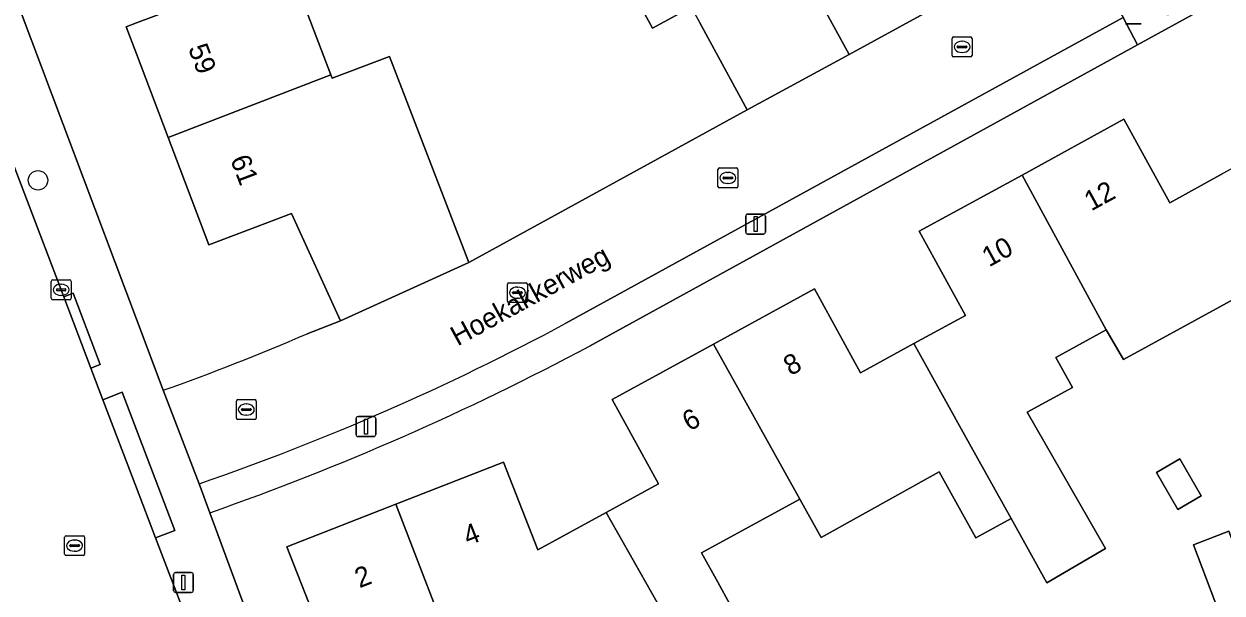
# Model space of a CAD drawing. Extents: x 159262 to 160143, y 383399 to 384319.
# Drawn here: x 159494.3 to 159554.6, y 383712.3 to 383740.9 of the extents above; entities that cross this region are included whole.
import ezdxf

# ---------------------------------------------------------------- set-up
doc = ezdxf.new("R2010")
doc.units = 0
for name, color, linetype in [('IMGEO_Boom', 7, 'Continuous'), ('IMGEO_Erf', 7, 'Continuous'), ('IMGEO_Kolk', 7, 'Continuous'), ('IMGEO_Lichtmast', 7, 'Continuous'), ('IMGEO_Muur', 7, 'Continuous'), ('IMGEO_Openbare_ruimte_label', 7, 'Continuous'), ('IMGEO_Pand', 7, 'Continuous'), ('IMGEO_Pand_nummerreeks', 7, 'Continuous'), ('IMGEO_Rijbaan_lokaal_gesloten', 7, 'Continuous'), ('IMGEO_Rijbaan_lokaal_open', 7, 'Continuous'), ('IMGEO_Rioolput', 7, 'Continuous'), ('IMGEO_Voetpad_open', 7, 'Continuous')]:
    doc.layers.add(name, color=color, linetype=linetype)

msp = doc.modelspace()

# ---------------------------------------------------------------- linework, layer by layer
at = {"layer": 'IMGEO_Boom'}
msp.add_circle((159495.05, 383733.087), 0.489, dxfattribs=at)
at = {"layer": 'IMGEO_Erf'}
for points in [[(159607.146, 383847.892), (159579.933, 383831.261), (159568.748, 383824.426), (159572.531, 383818.234), (159563.987, 383813.011), (159563.227, 383814.255), (159559.915, 383812.231), (159560.674, 383810.988), (159552.736, 383806.136), (159548.952, 383812.328), (159545.214, 383810.044), (159533.511, 383802.892), (159524.266, 383797.243), (159551.742, 383746.888), (159553.442, 383742.26), (159553.642, 383741.715), (159550.341, 383739.901), (159522.783, 383724.754)], [(159458.43, 383834.836), (159491.014, 383750), (159493.662, 383742.956), (159500, 383726.102), (159501.344, 383722.528)], [(159508.581, 383725.367), (159510.266, 383726.014), (159507.795, 383731.421), (159506.473, 383730.919), (159506.119, 383730.784), (159503.643, 383729.844), (159501.592, 383735.246), (159500, 383739.441), (159499.483, 383740.803), (159500, 383740.999), (159503.869, 383742.468), (159502.855, 383745.139), (159501.768, 383748.001), (159500, 383747.318), (159495.782, 383745.687), (159494.127, 383750)], [(159527.9, 383741.795), (159525.958, 383740.736), (159523.397, 383745.432)], [(159533.161, 383744.325), (159535.836, 383739.421), (159539.62, 383741.467)], [(159507.748, 383743.722), (159509.775, 383738.385), (159509.84, 383738.215), (159512.721, 383739.309), (159516.72, 383728.963), (159530.718, 383736.629), (159528.313, 383741.039)], [(159508.628, 383711.92), (159507.557, 383714.661), (159513.045, 383716.807), (159518.46, 383718.924), (159520.188, 383714.506), (159523.616, 383716.384), (159526.247, 383717.825), (159523.925, 383722.064), (159529.022, 383724.856), (159534.099, 383727.637), (159536.415, 383723.41), (159539.095, 383724.877), (159541.687, 383726.297), (159539.371, 383730.524), (159544.536, 383733.353), (159549.663, 383736.161), (159551.962, 383731.963), (159554.632, 383733.425)], [(159557.421, 383728.334), (159554.481, 383726.723), (159549.644, 383724.073), (159548.776, 383725.566), (159546.245, 383724.179), (159547.068, 383722.676), (159544.787, 383721.427), (159548.728, 383714.57), (159545.784, 383712.852), (159543.985, 383716.087), (159542.216, 383715.103), (159540.367, 383718.427), (159534.436, 383715.127), (159533.359, 383717.062), (159528.423, 383714.359), (159529.236, 383712.875), (159530.53, 383710.513)], [(159555.583, 383708.345), (159553.157, 383714.756), (159554.929, 383715.449), (159556.489, 383711.329), (159562.125, 383713.533), (159559.946, 383719.125), (159565.449, 383721.255), (159565.691, 383720.625), (159568.739, 383721.454), (159571.059, 383722.084), (159571.667, 383721.806), (159576.464, 383722.774), (159577.009, 383721.57), (159586.348, 383725.115), (159586.575, 383724.788), (159589.98, 383725.525)], [(159503.698, 383716.375), (159505.749, 383710.795)]]:
    msp.add_lwpolyline(points, dxfattribs=at)
msp.add_lwpolyline([(159552.364, 383716.537), (159551.295, 383718.398), (159552.48, 383719.08), (159553.55, 383717.219)], close=True, dxfattribs=at)
for centre, radius, start, end in [((159461.85, 383833.848), 118.118, 289.53376, 293.30536), ((159458.937, 383844.252), 135.484, 289.29156, 298.11484)]:
    msp.add_arc(centre, radius, start, end, dxfattribs=at)
at = {"layer": 'IMGEO_Kolk'}
for p, q in [((159541.02, 383739.37), (159541.02, 383740.222)), ((159541.095, 383740.296), (159541.947, 383740.296)), ((159541.508, 383740.076), (159541.533, 383740.076)), ((159542.021, 383740.222), (159542.021, 383739.37)), ((159541.279, 383739.79), (159541.279, 383739.802)), ((159541.717, 383739.753), (159541.319, 383739.753)), ((159541.322, 383739.839), (159541.72, 383739.839)), ((159541.531, 383739.516), (159541.506, 383739.516)), ((159541.763, 383739.802), (159541.763, 383739.79)), ((159541.947, 383739.296), (159541.095, 383739.296)), ((159529.242, 383732.782), (159529.242, 383733.634)), ((159529.317, 383733.708), (159530.169, 383733.708)), ((159529.73, 383733.488), (159529.755, 383733.488)), ((159530.243, 383733.634), (159530.243, 383732.782)), ((159529.501, 383733.202), (159529.501, 383733.214)), ((159529.939, 383733.165), (159529.541, 383733.165)), ((159529.544, 383733.251), (159529.942, 383733.251)), ((159529.753, 383732.928), (159529.728, 383732.928)), ((159529.985, 383733.214), (159529.985, 383733.202)), ((159530.169, 383732.708), (159529.317, 383732.708)), ((159495.713, 383727.155), (159495.713, 383728.007)), ((159495.788, 383728.081), (159496.64, 383728.081)), ((159496.714, 383728.007), (159496.714, 383727.155)), ((159518.734, 383727.936), (159519.586, 383727.936)), ((159495.972, 383727.575), (159495.972, 383727.587)), ((159496.41, 383727.538), (159496.012, 383727.538)), ((159496.015, 383727.624), (159496.413, 383727.624)), ((159496.224, 383727.301), (159496.199, 383727.301)), ((159496.201, 383727.861), (159496.226, 383727.861)), ((159496.456, 383727.587), (159496.456, 383727.575)), ((159518.659, 383727.01), (159518.659, 383727.862)), ((159518.918, 383727.43), (159518.918, 383727.442)), ((159519.356, 383727.393), (159518.958, 383727.393)), ((159518.961, 383727.479), (159519.359, 383727.479)), ((159519.147, 383727.716), (159519.172, 383727.716)), ((159519.402, 383727.442), (159519.402, 383727.43)), ((159519.66, 383727.862), (159519.66, 383727.01)), ((159496.64, 383727.081), (159495.788, 383727.081)), ((159519.586, 383726.936), (159518.734, 383726.936)), ((159519.17, 383727.156), (159519.145, 383727.156)), ((159505.023, 383721.135), (159505.023, 383721.987)), ((159505.098, 383722.061), (159505.95, 383722.061)), ((159506.024, 383721.987), (159506.024, 383721.135)), ((159505.282, 383721.555), (159505.282, 383721.567)), ((159505.72, 383721.518), (159505.322, 383721.518)), ((159505.325, 383721.604), (159505.723, 383721.604)), ((159505.534, 383721.281), (159505.509, 383721.281)), ((159505.511, 383721.841), (159505.536, 383721.841)), ((159505.766, 383721.567), (159505.766, 383721.555)), ((159505.95, 383721.061), (159505.098, 383721.061))]:
    msp.add_line(p, q, dxfattribs=at)
for points in [[(159541.02, 383739.37), (159541.02, 383740.222)], [(159541.095, 383740.296), (159541.947, 383740.296)], [(159542.021, 383740.222), (159542.021, 383739.37)], [(159541.947, 383739.296), (159541.095, 383739.296)], [(159529.242, 383732.782), (159529.242, 383733.634)], [(159529.317, 383733.708), (159530.169, 383733.708)], [(159530.243, 383733.634), (159530.243, 383732.782)], [(159530.169, 383732.708), (159529.317, 383732.708)], [(159495.713, 383727.155), (159495.713, 383728.007)], [(159495.788, 383728.081), (159496.64, 383728.081)], [(159496.714, 383728.007), (159496.714, 383727.155)], [(159518.734, 383727.936), (159519.586, 383727.936)], [(159518.659, 383727.01), (159518.659, 383727.862)], [(159519.66, 383727.862), (159519.66, 383727.01)], [(159496.64, 383727.081), (159495.788, 383727.081)], [(159519.586, 383726.936), (159518.734, 383726.936)], [(159505.023, 383721.135), (159505.023, 383721.987)], [(159505.098, 383722.061), (159505.95, 383722.061)], [(159506.024, 383721.987), (159506.024, 383721.135)], [(159505.95, 383721.061), (159505.098, 383721.061)]]:
    msp.add_lwpolyline(points, dxfattribs=at)
for centre, radius, start, end in [((159541.097, 383740.22), 0.0765, 91.55205, 178.44795), ((159541.097, 383740.22), 0.0765, 91.55205, 178.44795), ((159541.945, 383740.22), 0.0765, 1.55205, 88.44795), ((159541.945, 383740.22), 0.0765, 1.55205, 88.44795), ((159541.097, 383739.372), 0.0765, 181.55205, 268.44795), ((159541.097, 383739.372), 0.0765, 181.55205, 268.44795), ((159541.319, 383739.799), 0.0403, 85.87752, 175.75265), ((159541.316, 383739.789), 0.0366, 178.93798, 274.71019), ((159541.72, 383739.796), 0.043, 264.86636, 352.45326), ((159541.724, 383739.801), 0.0386, 1.73085, 96.63898), ((159541.945, 383739.372), 0.0765, 271.55205, 358.44795), ((159541.945, 383739.372), 0.0765, 271.55205, 358.44795), ((159529.319, 383733.632), 0.0765, 91.55205, 178.44795), ((159529.319, 383733.632), 0.0765, 91.55205, 178.44795), ((159530.167, 383733.632), 0.0765, 1.55205, 88.44795), ((159530.167, 383733.632), 0.0765, 1.55205, 88.44795), ((159529.319, 383732.784), 0.0765, 181.55205, 268.44795), ((159529.319, 383732.784), 0.0765, 181.55205, 268.44795), ((159529.541, 383733.211), 0.0403, 85.87752, 175.75265), ((159529.538, 383733.201), 0.0366, 178.93798, 274.71019), ((159529.942, 383733.208), 0.043, 264.86636, 352.45326), ((159529.946, 383733.213), 0.0386, 1.73085, 96.63898), ((159530.167, 383732.784), 0.0765, 271.55205, 358.44795), ((159530.167, 383732.784), 0.0765, 271.55205, 358.44795), ((159495.79, 383728.005), 0.0765, 91.55205, 178.44795), ((159495.79, 383728.005), 0.0765, 91.55205, 178.44795), ((159496.638, 383728.005), 0.0765, 1.55205, 88.44795), ((159496.638, 383728.005), 0.0765, 1.55205, 88.44795), ((159518.736, 383727.86), 0.0765, 91.55205, 178.44795), ((159518.736, 383727.86), 0.0765, 91.55205, 178.44795), ((159519.584, 383727.86), 0.0765, 1.55205, 88.44795), ((159519.584, 383727.86), 0.0765, 1.55205, 88.44795), ((159496.012, 383727.584), 0.0403, 85.87752, 175.75265), ((159496.009, 383727.574), 0.0366, 178.93798, 274.71019), ((159496.413, 383727.581), 0.043, 264.86636, 352.45326), ((159496.417, 383727.586), 0.0386, 1.73085, 96.63898), ((159518.958, 383727.439), 0.0403, 85.87752, 175.75265), ((159518.955, 383727.429), 0.0366, 178.93798, 274.71019), ((159519.359, 383727.436), 0.043, 264.86636, 352.45326), ((159519.363, 383727.441), 0.0386, 1.73085, 96.63898), ((159495.79, 383727.157), 0.0765, 181.55205, 268.44795), ((159495.79, 383727.157), 0.0765, 181.55205, 268.44795), ((159496.638, 383727.157), 0.0765, 271.55205, 358.44795), ((159496.638, 383727.157), 0.0765, 271.55205, 358.44795), ((159518.736, 383727.012), 0.0765, 181.55205, 268.44795), ((159518.736, 383727.012), 0.0765, 181.55205, 268.44795), ((159519.584, 383727.012), 0.0765, 271.55205, 358.44795), ((159519.584, 383727.012), 0.0765, 271.55205, 358.44795), ((159505.1, 383721.985), 0.0765, 91.55205, 178.44795), ((159505.1, 383721.985), 0.0765, 91.55205, 178.44795), ((159505.948, 383721.985), 0.0765, 1.55205, 88.44795), ((159505.948, 383721.985), 0.0765, 1.55205, 88.44795), ((159505.322, 383721.564), 0.0403, 85.87752, 175.75265), ((159505.319, 383721.554), 0.0366, 178.93798, 274.71019), ((159505.723, 383721.561), 0.043, 264.86636, 352.45326), ((159505.727, 383721.566), 0.0386, 1.73085, 96.63898), ((159505.1, 383721.137), 0.0765, 181.55205, 268.44795), ((159505.1, 383721.137), 0.0765, 181.55205, 268.44795), ((159505.948, 383721.137), 0.0765, 271.55205, 358.44795), ((159505.948, 383721.137), 0.0765, 271.55205, 358.44795)]:
    msp.add_arc(centre, radius, start, end, dxfattribs=at)
for centre, major_axis, ratio, start_param, end_param in [((159541.507, 383739.796), (-0.387, 0.002), 0.722429, 4.712389, 7.853982), ((159541.532, 383739.796), (-0.39, 0.002), 0.717154, 1.570796, 4.712389), ((159529.729, 383733.208), (-0.387, 0.002), 0.722429, 4.712389, 7.853982), ((159529.754, 383733.208), (-0.39, 0.002), 0.717154, 1.570796, 4.712389), ((159496.2, 383727.581), (-0.387, 0.002), 0.722429, 4.712389, 7.853982), ((159496.225, 383727.581), (-0.39, 0.002), 0.717154, 1.570796, 4.712389), ((159519.146, 383727.436), (-0.387, 0.002), 0.722429, 4.712389, 7.853982), ((159519.171, 383727.436), (-0.39, 0.002), 0.717154, 1.570796, 4.712389), ((159505.51, 383721.561), (-0.387, 0.002), 0.722429, 4.712389, 7.853982), ((159505.535, 383721.561), (-0.39, 0.002), 0.717154, 1.570796, 4.712389)]:
    msp.add_ellipse(centre, major_axis=major_axis, ratio=ratio, start_param=start_param, end_param=end_param, dxfattribs=at)
at = {"layer": 'IMGEO_Lichtmast'}
for p, q in [((159550.534, 383740.948), (159549.744, 383740.948)), ((159549.744, 383740.948), (159550.534, 383740.948)), ((159530.638, 383730.487), (159530.638, 383731.287)), ((159530.638, 383731.287), (159530.638, 383730.487)), ((159530.738, 383731.387), (159531.528, 383731.387)), ((159531.528, 383731.387), (159530.738, 383731.387)), ((159531.628, 383731.287), (159531.628, 383730.487)), ((159531.628, 383730.487), (159531.628, 383731.287)), ((159531.528, 383730.387), (159530.738, 383730.387)), ((159530.738, 383730.387), (159531.528, 383730.387)), ((159511.044, 383720.304), (159511.044, 383721.104)), ((159511.044, 383721.104), (159511.044, 383720.304)), ((159511.144, 383721.204), (159511.934, 383721.204)), ((159511.934, 383721.204), (159511.144, 383721.204)), ((159512.034, 383721.104), (159512.034, 383720.304)), ((159512.034, 383720.304), (159512.034, 383721.104)), ((159511.934, 383720.204), (159511.144, 383720.204)), ((159511.144, 383720.204), (159511.934, 383720.204)), ((159501.868, 383712.465), (159501.868, 383713.265)), ((159501.868, 383713.265), (159501.868, 383712.465)), ((159501.968, 383713.365), (159502.758, 383713.365)), ((159502.758, 383713.365), (159501.968, 383713.365)), ((159502.858, 383713.265), (159502.858, 383712.465)), ((159502.858, 383712.465), (159502.858, 383713.265)), ((159502.758, 383712.365), (159501.968, 383712.365)), ((159501.968, 383712.365), (159502.758, 383712.365))]:
    msp.add_line(p, q, dxfattribs=at)
for points in [[(159531.058, 383731.262), (159531.208, 383731.262), (159531.208, 383730.512), (159531.058, 383730.512), (159531.058, 383731.262)], [(159511.464, 383721.079), (159511.614, 383721.079), (159511.614, 383720.329), (159511.464, 383720.329), (159511.464, 383721.079)], [(159502.288, 383713.24), (159502.438, 383713.24), (159502.438, 383712.49), (159502.288, 383712.49), (159502.288, 383713.24)]]:
    msp.add_lwpolyline(points, dxfattribs=at)
for centre, start, end in [((159530.738, 383731.287), 90, 180), ((159530.738, 383731.287), 90, 180), ((159531.528, 383731.287), 0, 90), ((159531.528, 383731.287), 360, 90), ((159530.738, 383730.487), 180, 270), ((159530.738, 383730.487), 180, 270), ((159531.528, 383730.487), 270, 0), ((159531.528, 383730.487), 270, 0), ((159511.144, 383721.104), 90, 180), ((159511.144, 383721.104), 90, 180), ((159511.934, 383721.104), 0, 90), ((159511.934, 383721.104), 360, 90), ((159511.144, 383720.304), 180, 270), ((159511.144, 383720.304), 180, 270), ((159511.934, 383720.304), 270, 0), ((159511.934, 383720.304), 270, 0), ((159501.968, 383713.265), 90, 180), ((159501.968, 383713.265), 90, 180), ((159502.758, 383713.265), 0, 90), ((159502.758, 383713.265), 360, 90), ((159501.968, 383712.465), 180, 270), ((159501.968, 383712.465), 180, 270), ((159502.758, 383712.465), 270, 0), ((159502.758, 383712.465), 270, 0)]:
    msp.add_arc(centre, 0.1, start, end, dxfattribs=at)
at = {"layer": 'IMGEO_Muur'}
msp.add_lwpolyline([(159516.72, 383728.963), (159530.718, 383736.629)], dxfattribs=at)
at = {"layer": 'IMGEO_Pand'}
for points in [[(159537.37, 383746.621), (159535.527, 383750), (159534.635, 383751.634), (159531.674, 383750), (159526.892, 383747.361), (159523.397, 383745.432), (159525.958, 383740.736), (159527.9, 383741.795), (159528.313, 383741.039), (159530.718, 383736.629), (159535.836, 383739.421), (159533.161, 383744.325)], [(159509.775, 383738.385), (159507.748, 383743.722), (159509.445, 383744.366), (159508.35, 383747.25), (159502.855, 383745.139), (159503.869, 383742.468), (159500, 383740.999), (159499.483, 383740.803), (159500, 383739.441), (159501.592, 383735.246)], [(159509.775, 383738.385), (159501.592, 383735.246), (159503.643, 383729.844), (159506.119, 383730.784), (159506.473, 383730.919), (159507.795, 383731.421), (159510.266, 383726.014), (159516.72, 383728.963), (159512.721, 383739.309), (159509.84, 383738.215)], [(159554.632, 383733.425), (159551.962, 383731.963), (159549.663, 383736.161), (159544.536, 383733.353), (159548.776, 383725.566), (159549.644, 383724.073), (159554.481, 383726.723), (159557.421, 383728.334), (159558.427, 383728.885), (159556.361, 383734.372)], [(159546.245, 383724.179), (159548.776, 383725.566), (159544.536, 383733.353), (159539.371, 383730.524), (159541.687, 383726.297), (159539.095, 383724.877), (159541.895, 383719.843), (159543.985, 383716.087), (159545.784, 383712.852), (159548.728, 383714.57), (159544.787, 383721.427), (159547.068, 383722.676)], [(159539.095, 383724.877), (159536.415, 383723.41), (159534.099, 383727.637), (159529.022, 383724.856), (159533.359, 383717.062), (159534.436, 383715.127), (159540.367, 383718.427), (159542.216, 383715.103), (159543.985, 383716.087), (159541.895, 383719.843)], [(159527.76, 383708.995), (159530.53, 383710.513), (159529.236, 383712.875), (159528.423, 383714.359), (159533.359, 383717.062), (159529.022, 383724.856), (159523.925, 383722.064), (159526.247, 383717.825), (159523.616, 383716.384), (159526.467, 383711.359)], [(159571.446, 383705.64), (159565.691, 383720.625), (159565.449, 383721.255), (159559.946, 383719.125), (159562.125, 383713.533), (159556.489, 383711.329), (159554.929, 383715.449), (159553.157, 383714.756), (159555.583, 383708.345), (159557.383, 383709.005), (159559.356, 383703.878), (159560.318, 383701.375)], [(159518.46, 383718.924), (159513.045, 383716.807), (159516.251, 383708.492), (159517.215, 383705.993), (159524.222, 383708.733), (159525.708, 383706.019), (159523.576, 383704.852), (159526.229, 383700.506), (159530.859, 383703.332), (159527.76, 383708.995), (159526.467, 383711.359), (159523.616, 383716.384), (159520.188, 383714.506)], [(159552.364, 383716.537), (159553.55, 383717.219), (159552.48, 383719.08), (159551.295, 383718.398)], [(159516.251, 383708.492), (159513.045, 383716.807), (159507.557, 383714.661), (159508.628, 383711.92), (159509.288, 383710.232), (159506.408, 383709.106), (159509.321, 383701.658), (159512.465, 383702.887), (159511.066, 383706.465)]]:
    msp.add_lwpolyline(points, close=True, dxfattribs=at)
at = {"layer": 'IMGEO_Rijbaan_lokaal_gesloten'}
msp.add_lwpolyline([(159518.009, 383670.645), (159500.962, 383715.104), (159500, 383717.631), (159498.316, 383722.058), (159497.711, 383723.646), (159496.348, 383727.229), (159493.397, 383734.979), (159492.205, 383738.007), (159490.718, 383741.784), (159489.992, 383743.627), (159489.424, 383745.092), (159482.013, 383742.165), (159482.959, 383739.704), (159487.06, 383728.953), (159488.361, 383725.542), (159489.512, 383722.543), (159495.821, 383706.144)], dxfattribs=at)
at = {"layer": 'IMGEO_Rijbaan_lokaal_open'}
for points in [[(159539.62, 383741.467), (159535.836, 383739.421), (159530.718, 383736.629), (159516.72, 383728.963), (159510.266, 383726.014), (159508.581, 383725.367)], [(159521.593, 383725.9), (159549.623, 383741.269)], [(159501.344, 383722.528), (159503.16, 383717.83)]]:
    msp.add_lwpolyline(points, dxfattribs=at)
for centre, radius, start, end in [((159462.228, 383836.41), 125.446, 289.04369, 298.24408), ((159461.85, 383833.848), 118.118, 289.53376, 293.30536)]:
    msp.add_arc(centre, radius, start, end, dxfattribs=at)
at = {"layer": 'IMGEO_Rioolput'}
for p, q in [((159496.389, 383714.293), (159496.389, 383715.145)), ((159496.464, 383715.219), (159497.316, 383715.219)), ((159496.648, 383714.713), (159496.648, 383714.725)), ((159497.086, 383714.676), (159496.688, 383714.676)), ((159496.691, 383714.762), (159497.089, 383714.762)), ((159496.877, 383714.999), (159496.902, 383714.999)), ((159497.132, 383714.725), (159497.132, 383714.713)), ((159497.39, 383715.145), (159497.39, 383714.293)), ((159497.316, 383714.219), (159496.464, 383714.219)), ((159496.9, 383714.439), (159496.875, 383714.439))]:
    msp.add_line(p, q, dxfattribs=at)
for points in [[(159496.389, 383714.293), (159496.389, 383715.145)], [(159496.464, 383715.219), (159497.316, 383715.219)], [(159497.39, 383715.145), (159497.39, 383714.293)], [(159497.316, 383714.219), (159496.464, 383714.219)]]:
    msp.add_lwpolyline(points, dxfattribs=at)
for centre, radius, start, end in [((159496.466, 383715.143), 0.0765, 91.55205, 178.44795), ((159496.466, 383715.143), 0.0765, 91.55205, 178.44795), ((159496.688, 383714.722), 0.0403, 85.87752, 175.75265), ((159496.685, 383714.712), 0.0366, 178.93798, 274.71019), ((159497.089, 383714.719), 0.043, 264.86636, 352.45326), ((159497.093, 383714.724), 0.0386, 1.73085, 96.63898), ((159497.314, 383715.143), 0.0765, 1.55205, 88.44795), ((159497.314, 383715.143), 0.0765, 1.55205, 88.44795), ((159496.466, 383714.295), 0.0765, 181.55205, 268.44795), ((159496.466, 383714.295), 0.0765, 181.55205, 268.44795), ((159497.314, 383714.295), 0.0765, 271.55205, 358.44795), ((159497.314, 383714.295), 0.0765, 271.55205, 358.44795)]:
    msp.add_arc(centre, radius, start, end, dxfattribs=at)
for centre, major_axis, ratio, start_param, end_param in [((159496.876, 383714.719), (-0.387, 0.002), 0.722429, 4.712389, 7.853982), ((159496.901, 383714.719), (-0.39, 0.002), 0.717154, 1.570796, 4.712389)]:
    msp.add_ellipse(centre, major_axis=major_axis, ratio=ratio, start_param=start_param, end_param=end_param, dxfattribs=at)
at = {"layer": 'IMGEO_Voetpad_open'}
for points in [[(159549.159, 383742.08), (159549.239, 383741.934), (159549.623, 383741.269), (159550.341, 383739.901), (159553.642, 383741.715), (159553.442, 383742.26), (159551.856, 383741.387), (159550.386, 383744.022)], [(159493.662, 383742.956), (159491.182, 383741.969), (159492.67, 383738.19), (159492.205, 383738.007), (159493.397, 383734.979), (159496.348, 383727.229), (159496.815, 383727.407), (159498.178, 383723.824), (159497.711, 383723.646), (159498.316, 383722.058), (159499.288, 383722.428), (159501.934, 383715.474), (159500.962, 383715.104), (159518.009, 383670.645)], [(159521.968, 383664.836), (159523.427, 383665.372), (159523.264, 383665.799), (159522.704, 383667.239), (159512.811, 383692.674), (159509.321, 383701.658), (159506.408, 383709.106), (159505.749, 383710.795), (159503.698, 383716.375), (159503.16, 383717.83), (159501.344, 383722.528), (159500, 383726.102), (159493.662, 383742.956)], [(159550.341, 383739.901), (159549.623, 383741.269), (159521.593, 383725.9)], [(159522.783, 383724.754), (159550.341, 383739.901)], [(159503.16, 383717.83), (159503.698, 383716.375)]]:
    msp.add_lwpolyline(points, dxfattribs=at)
for points in [[(159496.348, 383727.229), (159497.711, 383723.646), (159498.178, 383723.824), (159496.815, 383727.407)], [(159498.316, 383722.058), (159500, 383717.631), (159500.962, 383715.104), (159501.934, 383715.474), (159499.288, 383722.428)]]:
    msp.add_lwpolyline(points, close=True, dxfattribs=at)
for centre, radius, start, end in [((159462.228, 383836.41), 125.446, 289.04369, 298.24408), ((159458.937, 383844.252), 135.484, 289.29156, 298.11484)]:
    msp.add_arc(centre, radius, start, end, dxfattribs=at)

# ---------------------------------------------------------------- texts
at = {"layer": 'IMGEO_Openbare_ruimte_label'}
msp.add_text('Hoekakkerweg', height=1, rotation=28.74304, dxfattribs=at).set_placement((159516.15, 383724.731))
at = {"layer": 'IMGEO_Pand_nummerreeks'}
for s, rotation, p in [('59', 290.78659, (159502.586, 383739.73)), ('61', 290.78659, (159504.706, 383734.145)), ('12', 28.71092, (159548.017, 383731.52)), ('10', 28.71092, (159542.877, 383728.705)), ('8', 28.71092, (159532.894, 383723.236)), ('6', 28.71255, (159527.803, 383720.448)), ('4', 21.35414, (159516.673, 383714.703)), ('2', 21.35517, (159511.219, 383712.571))]:
    msp.add_text(s, height=1, rotation=rotation, dxfattribs=at).set_placement(p)

doc.saveas('drawing.dxf')
